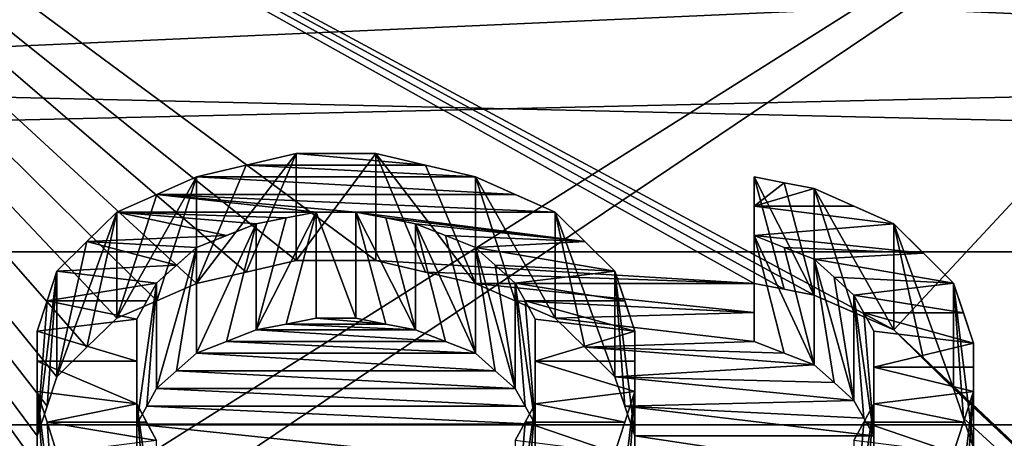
# Model space of a CAD drawing. Header units: millimetres. Extents: x -20 to 172, y -100 to 100.
# Tile 310 of 346: x 117.41 to 122.66, y 40.47 to 42.71. Entities that reach past the tile are written whole.
import ezdxf

# ---------------------------------------------------------------- set-up
doc = ezdxf.new("R2010")
doc.units = ezdxf.units.MM
doc.header["$LTSCALE"] = 37.722908
for name, color, linetype in [('1803', 7, 'CONTINUOUS'), ('1820', 7, 'CONTINUOUS'), ('1900', 7, 'CONTINUOUS'), ('2034', 7, 'CONTINUOUS'), ('2035', 7, 'CONTINUOUS'), ('2036', 7, 'CONTINUOUS'), ('2037', 7, 'CONTINUOUS'), ('2038', 7, 'CONTINUOUS'), ('2039', 7, 'CONTINUOUS'), ('2040', 7, 'CONTINUOUS'), ('2342', 7, 'CONTINUOUS'), ('2343', 7, 'CONTINUOUS'), ('2344', 7, 'CONTINUOUS'), ('2345', 7, 'CONTINUOUS'), ('2346', 7, 'CONTINUOUS'), ('2347', 7, 'CONTINUOUS'), ('2348', 7, 'CONTINUOUS'), ('2349', 7, 'CONTINUOUS'), ('2350', 7, 'CONTINUOUS'), ('2351', 7, 'CONTINUOUS'), ('2352', 7, 'CONTINUOUS'), ('2353', 7, 'CONTINUOUS'), ('2354', 7, 'CONTINUOUS'), ('2357', 7, 'CONTINUOUS'), ('2362', 7, 'CONTINUOUS'), ('2363', 7, 'CONTINUOUS'), ('2364', 7, 'CONTINUOUS'), ('2365', 7, 'CONTINUOUS'), ('2366', 7, 'CONTINUOUS'), ('2367', 7, 'CONTINUOUS'), ('2379', 7, 'CONTINUOUS'), ('2380', 7, 'CONTINUOUS'), ('2381', 7, 'CONTINUOUS'), ('2382', 7, 'CONTINUOUS'), ('2383', 7, 'CONTINUOUS'), ('2384', 7, 'CONTINUOUS'), ('2385', 7, 'CONTINUOUS'), ('2386', 7, 'CONTINUOUS'), ('2387', 7, 'CONTINUOUS'), ('2388', 7, 'CONTINUOUS'), ('2389', 7, 'CONTINUOUS'), ('2390', 7, 'CONTINUOUS'), ('2406', 7, 'CONTINUOUS'), ('2407', 7, 'CONTINUOUS'), ('3021', 7, 'CONTINUOUS'), ('3038', 7, 'CONTINUOUS'), ('3119', 7, 'CONTINUOUS'), ('3624', 7, 'CONTINUOUS'), ('3625', 7, 'CONTINUOUS'), ('3628', 7, 'CONTINUOUS'), ('3629', 7, 'CONTINUOUS')]:
    doc.layers.add(name, color=color, linetype=linetype)

msp = doc.modelspace()

# ---------------------------------------------------------------- linework, layer by layer
at = {"layer": '1803', "color": 250, "linetype": 'Continuous', "true_color": 0x323232}
for points in [[(153.1595, 34.3891, -24.5448), (153.1595, 41.469, -8.0861), (86.8405, 34.3891, -24.5448), (153.1595, 34.3891, -24.5448)], [(86.8405, 34.3891, -24.5448), (153.1595, 41.469, -8.0861), (86.8405, 41.469, -8.0861), (86.8405, 34.3891, -24.5448)]]:
    msp.add_3dface(points, dxfattribs=at)
at = {"layer": '1820', "color": 250, "linetype": 'Continuous', "true_color": 0x323232}
for points in [[(113.7701, 45.5167, -16.0092), (126.2299, 45.5167, -16.0092), (122.0745, 41.0518, -25.3538), (113.7701, 45.5167, -16.0092)], [(113.7701, 37.1295, -30.8134), (113.7701, 45.5167, -16.0092), (117.5, 37.3287, -30.5718), (113.7701, 37.1295, -30.8134)], [(121.6489, 41.2375, -25.0505), (113.7701, 45.5167, -16.0092), (122.0745, 41.0518, -25.3538), (121.6489, 41.2375, -25.0505)], [(121.6489, 41.2375, -25.0505), (121.4893, 41.2684, -24.9997), (113.7701, 45.5167, -16.0092), (121.6489, 41.2375, -25.0505)], [(117.6064, 39.8416, -27.216), (113.7701, 45.5167, -16.0092), (117.5531, 40.0043, -26.9762), (117.6064, 39.8416, -27.216)], [(113.7701, 45.5167, -16.0092), (117.6064, 39.8416, -27.216), (118.2447, 38.3027, -29.3422), (113.7701, 45.5167, -16.0092)], [(117.5531, 40.0043, -26.9762), (113.7701, 45.5167, -16.0092), (117.5, 40.1656, -26.7355), (117.5531, 40.0043, -26.9762)], [(117.5, 40.1656, -26.7355), (113.7701, 45.5167, -16.0092), (117.5, 40.3264, -26.4924), (117.5, 40.1656, -26.7355)], [(117.5, 40.3264, -26.4924), (113.7701, 45.5167, -16.0092), (117.5, 40.4857, -26.2483), (117.5, 40.3264, -26.4924)], [(117.5, 40.4857, -26.2483), (113.7701, 45.5167, -16.0092), (117.5533, 40.6445, -26.0017), (117.5, 40.4857, -26.2483)], [(117.5533, 40.6445, -26.0017), (113.7701, 45.5167, -16.0092), (117.6064, 40.8018, -25.7541), (117.5533, 40.6445, -26.0017)], [(117.6064, 40.8018, -25.7541), (113.7701, 45.5167, -16.0092), (117.7663, 40.9587, -25.5039), (117.6064, 40.8018, -25.7541)], [(117.7663, 40.9587, -25.5039), (113.7701, 45.5167, -16.0092), (117.9255, 41.1139, -25.253), (117.7663, 40.9587, -25.5039)], [(117.9255, 41.1139, -25.253), (113.7701, 45.5167, -16.0092), (118.1386, 41.2068, -25.101), (117.9255, 41.1139, -25.253)], [(118.1386, 41.2068, -25.101), (113.7701, 45.5167, -16.0092), (118.3511, 41.2991, -24.9488), (118.1386, 41.2068, -25.101)], [(118.3511, 41.2991, -24.9488), (113.7701, 45.5167, -16.0092), (118.6173, 41.3606, -24.8468), (118.3511, 41.2991, -24.9488)], [(118.6173, 41.3606, -24.8468), (113.7701, 45.5167, -16.0092), (118.883, 41.4218, -24.7446), (118.6173, 41.3606, -24.8468)], [(118.883, 41.4218, -24.7446), (113.7701, 45.5167, -16.0092), (119.3085, 41.4218, -24.7446), (118.883, 41.4218, -24.7446)], [(119.3085, 41.4218, -24.7446), (113.7701, 45.5167, -16.0092), (121.3298, 41.2991, -24.9488), (119.3085, 41.4218, -24.7446)], [(117.5, 37.3287, -30.5718), (113.7701, 45.5167, -16.0092), (117.5533, 37.54, -30.3119), (117.5, 37.3287, -30.5718)], [(117.5533, 37.54, -30.3119), (113.7701, 45.5167, -16.0092), (117.6064, 37.7495, -30.0506), (117.5533, 37.54, -30.3119)], [(117.6064, 37.7495, -30.0506), (113.7701, 45.5167, -16.0092), (117.7662, 37.9236, -29.8306), (117.6064, 37.7495, -30.0506)], [(117.7662, 37.9236, -29.8306), (113.7701, 45.5167, -16.0092), (117.9255, 38.0963, -29.6097), (117.7662, 37.9236, -29.8306)], [(117.9255, 38.0963, -29.6097), (113.7701, 45.5167, -16.0092), (118.0853, 38.1998, -29.4761), (117.9255, 38.0963, -29.6097)], [(118.0853, 38.1998, -29.4761), (113.7701, 45.5167, -16.0092), (118.2447, 38.3027, -29.3422), (118.0853, 38.1998, -29.4761)], [(121.3298, 41.2991, -24.9488), (113.7701, 45.5167, -16.0092), (121.4893, 41.2684, -24.9997), (121.3298, 41.2991, -24.9488)], [(126.2299, 45.5167, -16.0092), (126.2299, 37.1295, -30.8134), (122.0745, 41.0518, -25.3538), (126.2299, 45.5167, -16.0092)], [(119.5742, 41.3606, -24.8468), (119.3085, 41.4218, -24.7446), (121.3298, 41.2991, -24.9488), (119.5742, 41.3606, -24.8468)], [(119.8404, 41.2991, -24.9488), (119.5742, 41.3606, -24.8468), (121.3298, 41.2991, -24.9488), (119.8404, 41.2991, -24.9488)], [(120.0529, 41.2068, -25.101), (119.8404, 41.2991, -24.9488), (121.3298, 41.1451, -25.202), (120.0529, 41.2068, -25.101)], [(121.3298, 41.1451, -25.202), (119.8404, 41.2991, -24.9488), (121.3298, 41.2991, -24.9488), (121.3298, 41.1451, -25.202)], [(121.8614, 41.145, -25.2023), (121.6489, 41.2375, -25.0505), (122.0745, 41.0518, -25.3538), (121.8614, 41.145, -25.2023)], [(120.266, 41.1139, -25.253), (120.0529, 41.2068, -25.101), (121.3298, 41.1451, -25.202), (120.266, 41.1139, -25.253)], [(118.9894, 41.1139, -25.253), (119.3616, 41.0829, -25.3034), (118.8299, 41.0829, -25.3034), (118.9894, 41.1139, -25.253)], [(119.2021, 41.1139, -25.253), (119.3616, 41.0829, -25.3034), (118.9894, 41.1139, -25.253), (119.2021, 41.1139, -25.253)], [(121.3298, 40.9895, -25.4543), (120.266, 41.1139, -25.253), (121.3298, 41.1451, -25.202), (121.3298, 40.9895, -25.4543)], [(120.4252, 40.9587, -25.5039), (120.266, 41.1139, -25.253), (121.3298, 40.9895, -25.4543), (120.4252, 40.9587, -25.5039)], [(118.8299, 41.0829, -25.3034), (119.5213, 41.0518, -25.3538), (118.6702, 41.0518, -25.3538), (118.8299, 41.0829, -25.3034)], [(119.3616, 41.0829, -25.3034), (119.5213, 41.0518, -25.3538), (118.8299, 41.0829, -25.3034), (119.3616, 41.0829, -25.3034)], [(118.6702, 41.0518, -25.3538), (119.6807, 40.9896, -25.4542), (118.5108, 40.9896, -25.4542), (118.6702, 41.0518, -25.3538)], [(119.5213, 41.0518, -25.3538), (119.6807, 40.9896, -25.4542), (118.6702, 41.0518, -25.3538), (119.5213, 41.0518, -25.3538)], [(122.0745, 41.0518, -25.3538), (126.2299, 37.1295, -30.8134), (122.2337, 40.8962, -25.604), (122.0745, 41.0518, -25.3538)], [(118.5108, 40.9896, -25.4542), (119.8404, 40.9271, -25.5545), (118.3511, 40.9271, -25.5545), (118.5108, 40.9896, -25.4542)], [(119.6807, 40.9896, -25.4542), (119.8404, 40.9271, -25.5545), (118.5108, 40.9896, -25.4542), (119.6807, 40.9896, -25.4542)], [(121.4892, 40.9272, -25.5544), (120.4252, 40.9587, -25.5039), (121.3298, 40.9895, -25.4543), (121.4892, 40.9272, -25.5544)], [(120.5851, 40.8018, -25.7541), (120.4252, 40.9587, -25.5039), (121.6489, 40.8645, -25.6545), (120.5851, 40.8018, -25.7541)], [(121.6489, 40.8645, -25.6545), (120.4252, 40.9587, -25.5039), (121.4892, 40.9272, -25.5544), (121.6489, 40.8645, -25.6545)], [(118.3511, 40.9271, -25.5545), (119.9467, 40.8333, -25.7041), (118.2448, 40.8333, -25.7041), (118.3511, 40.9271, -25.5545)], [(119.8404, 40.9271, -25.5545), (119.9467, 40.8333, -25.7041), (118.3511, 40.9271, -25.5545), (119.8404, 40.9271, -25.5545)], [(121.7552, 40.7705, -25.8037), (120.5851, 40.8018, -25.7541), (121.6489, 40.8645, -25.6545), (121.7552, 40.7705, -25.8037)], [(122.2337, 40.8962, -25.604), (126.2299, 37.1295, -30.8134), (122.3936, 40.7389, -25.8535), (122.2337, 40.8962, -25.604)], [(118.2448, 40.8333, -25.7041), (120.0532, 40.7389, -25.8535), (118.1383, 40.7389, -25.8535), (118.2448, 40.8333, -25.7041)], [(119.9467, 40.8333, -25.7041), (120.0532, 40.7389, -25.8535), (118.2448, 40.8333, -25.7041), (119.9467, 40.8333, -25.7041)], [(120.6382, 40.6445, -26.0017), (120.5851, 40.8018, -25.7541), (121.8617, 40.6758, -25.9526), (120.6382, 40.6445, -26.0017)], [(121.8617, 40.6758, -25.9526), (120.5851, 40.8018, -25.7541), (121.7552, 40.7705, -25.8037), (121.8617, 40.6758, -25.9526)], [(118.1383, 40.7389, -25.8535), (120.1063, 40.6443, -26.0019), (118.0852, 40.6443, -26.0019), (118.1383, 40.7389, -25.8535)], [(120.0532, 40.7389, -25.8535), (120.1063, 40.6443, -26.0019), (118.1383, 40.7389, -25.8535), (120.0532, 40.7389, -25.8535)], [(122.3936, 40.7389, -25.8535), (126.2299, 37.1295, -30.8134), (122.4467, 40.5812, -26.1004), (122.3936, 40.7389, -25.8535)], [(118.0852, 40.6443, -26.0019), (120.1596, 40.5492, -26.15), (118.0319, 40.5492, -26.15), (118.0852, 40.6443, -26.0019)], [(120.1063, 40.6443, -26.0019), (120.1596, 40.5492, -26.15), (118.0852, 40.6443, -26.0019), (120.1063, 40.6443, -26.0019)], [(121.9148, 40.581, -26.1006), (120.6382, 40.6445, -26.0017), (121.8617, 40.6758, -25.9526), (121.9148, 40.581, -26.1006)], [(120.6915, 40.4857, -26.2483), (120.6382, 40.6445, -26.0017), (121.9681, 40.4857, -26.2483), (120.6915, 40.4857, -26.2483)], [(121.9681, 40.4857, -26.2483), (120.6382, 40.6445, -26.0017), (121.9148, 40.581, -26.1006), (121.9681, 40.4857, -26.2483)], [(120.1596, 40.5492, -26.15), (120.1596, 40.3266, -26.492), (118.0319, 40.5492, -26.15), (120.1596, 40.5492, -26.15)], [(118.0319, 40.5492, -26.15), (120.1596, 40.3266, -26.492), (118.0319, 40.3266, -26.492), (118.0319, 40.5492, -26.15)], [(122.4467, 40.5812, -26.1004), (126.2299, 37.1295, -30.8134), (122.5, 40.422, -26.3463), (122.4467, 40.5812, -26.1004)], [(120.6915, 40.3264, -26.4924), (120.6915, 40.4857, -26.2483), (121.9681, 40.2945, -26.5409), (120.6915, 40.3264, -26.4924)], [(121.9681, 40.2945, -26.5409), (120.6915, 40.4857, -26.2483), (121.9681, 40.4857, -26.2483), (121.9681, 40.2945, -26.5409)]]:
    msp.add_3dface(points, dxfattribs=at)
at = {"layer": '1900', "color": 250, "linetype": 'Continuous', "true_color": 0x323232}
for points in [[(86.8405, 41.469, -8.0861), (153.593, 43.0066, -4.3891), (86.4764, 42.8188, -4.6767), (86.8405, 41.469, -8.0861)], [(86.8405, 41.469, -8.0861), (153.1595, 41.469, -8.0861), (153.593, 43.0066, -4.3891), (86.8405, 41.469, -8.0861)]]:
    msp.add_3dface(points, dxfattribs=at)
at = {"layer": '2034', "color": 250, "linetype": 'Continuous', "true_color": 0x323232}
for points in [[(118.883, 41.9925, -25.7331), (119.5742, 41.9305, -25.834), (118.6173, 41.9305, -25.834), (118.883, 41.9925, -25.7331)], [(119.3085, 41.9925, -25.7331), (119.5742, 41.9305, -25.834), (118.883, 41.9925, -25.7331), (119.3085, 41.9925, -25.7331)], [(118.6173, 41.9305, -25.834), (119.8404, 41.8683, -25.9347), (118.3511, 41.8683, -25.9347), (118.6173, 41.9305, -25.834)], [(119.5742, 41.9305, -25.834), (119.8404, 41.8683, -25.9347), (118.6173, 41.9305, -25.834), (119.5742, 41.9305, -25.834)], [(118.3511, 41.8683, -25.9347), (120.0529, 41.7749, -26.0849), (118.1386, 41.7749, -26.0849), (118.3511, 41.8683, -25.9347)], [(119.8404, 41.8683, -25.9347), (120.0529, 41.7749, -26.0849), (118.3511, 41.8683, -25.9347), (119.8404, 41.8683, -25.9347)], [(121.3298, 41.7124, -26.1847), (121.3298, 41.8683, -25.9347), (121.4893, 41.8372, -25.9849), (121.3298, 41.7124, -26.1847)], [(121.6489, 41.806, -26.0351), (121.3298, 41.7124, -26.1847), (121.4893, 41.8372, -25.9849), (121.6489, 41.806, -26.0351)], [(121.8614, 41.7123, -26.1849), (121.3298, 41.7124, -26.1847), (121.6489, 41.806, -26.0351), (121.8614, 41.7123, -26.1849)], [(117.9255, 41.6808, -26.2349), (118.1386, 41.7749, -26.0849), (118.9894, 41.6808, -26.2349), (117.9255, 41.6808, -26.2349)], [(120.0529, 41.7749, -26.0849), (120.266, 41.6808, -26.2349), (118.1386, 41.7749, -26.0849), (120.0529, 41.7749, -26.0849)], [(118.1386, 41.7749, -26.0849), (120.266, 41.6808, -26.2349), (119.2021, 41.6808, -26.2349), (118.1386, 41.7749, -26.0849)], [(118.9894, 41.6808, -26.2349), (118.1386, 41.7749, -26.0849), (119.2021, 41.6808, -26.2349), (118.9894, 41.6808, -26.2349)], [(121.3298, 41.555, -26.4337), (121.3298, 41.7124, -26.1847), (122.0745, 41.618, -26.3345), (121.3298, 41.555, -26.4337)], [(122.0745, 41.618, -26.3345), (121.3298, 41.7124, -26.1847), (121.8614, 41.7123, -26.1849), (122.0745, 41.618, -26.3345)], [(117.7663, 41.5238, -26.4828), (117.9255, 41.6808, -26.2349), (118.5108, 41.5551, -26.4337), (117.7663, 41.5238, -26.4828)], [(118.5108, 41.5551, -26.4337), (117.9255, 41.6808, -26.2349), (118.6702, 41.618, -26.3345), (118.5108, 41.5551, -26.4337)], [(118.6702, 41.618, -26.3345), (117.9255, 41.6808, -26.2349), (118.8299, 41.6494, -26.2847), (118.6702, 41.618, -26.3345)], [(118.8299, 41.6494, -26.2847), (117.9255, 41.6808, -26.2349), (118.9894, 41.6808, -26.2349), (118.8299, 41.6494, -26.2847)], [(120.266, 41.6808, -26.2349), (120.4252, 41.5238, -26.4828), (119.2021, 41.6808, -26.2349), (120.266, 41.6808, -26.2349)], [(119.2021, 41.6808, -26.2349), (120.4252, 41.5238, -26.4828), (119.3616, 41.6494, -26.2847), (119.2021, 41.6808, -26.2349)], [(119.3616, 41.6494, -26.2847), (120.4252, 41.5238, -26.4828), (119.5213, 41.618, -26.3345), (119.3616, 41.6494, -26.2847)], [(119.5213, 41.618, -26.3345), (120.4252, 41.5238, -26.4828), (119.6807, 41.5551, -26.4337), (119.5213, 41.618, -26.3345)], [(122.2337, 41.4606, -26.5816), (121.3298, 41.555, -26.4337), (122.0745, 41.618, -26.3345), (122.2337, 41.4606, -26.5816)], [(118.3511, 41.4919, -26.5327), (117.7663, 41.5238, -26.4828), (118.5108, 41.5551, -26.4337), (118.3511, 41.4919, -26.5327)], [(119.6807, 41.5551, -26.4337), (120.4252, 41.5238, -26.4828), (119.8404, 41.4919, -26.5327), (119.6807, 41.5551, -26.4337)], [(121.4892, 41.4919, -26.5326), (121.3298, 41.555, -26.4337), (122.2337, 41.4606, -26.5816), (121.4892, 41.4919, -26.5326)], [(117.6064, 41.3652, -26.7299), (117.7663, 41.5238, -26.4828), (118.2448, 41.397, -26.6805), (117.6064, 41.3652, -26.7299)], [(118.2448, 41.397, -26.6805), (117.7663, 41.5238, -26.4828), (118.3511, 41.4919, -26.5327), (118.2448, 41.397, -26.6805)], [(120.4252, 41.5238, -26.4828), (120.5851, 41.3652, -26.7299), (119.8404, 41.4919, -26.5327), (120.4252, 41.5238, -26.4828)], [(119.8404, 41.4919, -26.5327), (120.5851, 41.3652, -26.7299), (119.9467, 41.397, -26.6805), (119.8404, 41.4919, -26.5327)], [(121.6489, 41.4286, -26.6314), (121.4892, 41.4919, -26.5326), (122.2337, 41.4606, -26.5816), (121.6489, 41.4286, -26.6314)], [(122.3936, 41.3016, -26.8281), (121.6489, 41.4286, -26.6314), (122.2337, 41.4606, -26.5816), (122.3936, 41.3016, -26.8281)], [(121.7552, 41.3335, -26.7788), (121.6489, 41.4286, -26.6314), (122.3936, 41.3016, -26.8281), (121.7552, 41.3335, -26.7788)], [(118.1383, 41.3016, -26.8281), (117.6064, 41.3652, -26.7299), (118.2448, 41.397, -26.6805), (118.1383, 41.3016, -26.8281)], [(119.9467, 41.397, -26.6805), (120.5851, 41.3652, -26.7299), (120.0532, 41.3016, -26.8281), (119.9467, 41.397, -26.6805)], [(117.5533, 41.2061, -26.9744), (117.6064, 41.3652, -26.7299), (118.1383, 41.3016, -26.8281), (117.5533, 41.2061, -26.9744)], [(120.5851, 41.3652, -26.7299), (120.6382, 41.2061, -26.9744), (120.0532, 41.3016, -26.8281), (120.5851, 41.3652, -26.7299)], [(121.8617, 41.2378, -26.926), (121.7552, 41.3335, -26.7788), (122.3936, 41.3016, -26.8281), (121.8617, 41.2378, -26.926)], [(118.0852, 41.206, -26.9747), (117.5533, 41.2061, -26.9744), (118.1383, 41.3016, -26.8281), (118.0852, 41.206, -26.9747)], [(120.0532, 41.3016, -26.8281), (120.6382, 41.2061, -26.9744), (120.1063, 41.206, -26.9747), (120.0532, 41.3016, -26.8281)], [(122.4467, 41.1421, -27.0719), (121.8617, 41.2378, -26.926), (122.3936, 41.3016, -26.8281), (122.4467, 41.1421, -27.0719)], [(121.9148, 41.142, -27.0722), (121.8617, 41.2378, -26.926), (122.4467, 41.1421, -27.0719), (121.9148, 41.142, -27.0722)], [(117.5, 41.0456, -27.218), (117.5533, 41.2061, -26.9744), (118.0319, 41.1098, -27.1209), (117.5, 41.0456, -27.218)], [(118.0319, 41.1098, -27.1209), (117.5533, 41.2061, -26.9744), (118.0852, 41.206, -26.9747), (118.0319, 41.1098, -27.1209)], [(120.6382, 41.2061, -26.9744), (120.6915, 41.0456, -27.218), (120.1063, 41.206, -26.9747), (120.6382, 41.2061, -26.9744)], [(120.1063, 41.206, -26.9747), (120.6915, 41.0456, -27.218), (120.1596, 41.1098, -27.1209), (120.1063, 41.206, -26.9747)], [(122.5, 40.9812, -27.3149), (121.9148, 41.142, -27.0722), (122.4467, 41.1421, -27.0719), (122.5, 40.9812, -27.3149)], [(121.9681, 41.0456, -27.218), (121.9148, 41.142, -27.0722), (122.5, 40.9812, -27.3149), (121.9681, 41.0456, -27.218)], [(118.0319, 40.8848, -27.4589), (117.5, 41.0456, -27.218), (118.0319, 41.1098, -27.1209), (118.0319, 40.8848, -27.4589)], [(120.1596, 41.1098, -27.1209), (120.6915, 41.0456, -27.218), (120.1596, 40.8848, -27.4589), (120.1596, 41.1098, -27.1209)], [(117.5, 40.8846, -27.4593), (117.5, 41.0456, -27.218), (118.0319, 40.8848, -27.4589), (117.5, 40.8846, -27.4593)], [(120.6915, 41.0456, -27.218), (120.6915, 40.8846, -27.4593), (120.1596, 40.8848, -27.4589), (120.6915, 41.0456, -27.218)], [(121.9681, 40.8523, -27.5073), (121.9681, 41.0456, -27.218), (122.5, 40.9812, -27.3149), (121.9681, 40.8523, -27.5073)], [(122.5, 40.8522, -27.5075), (121.9681, 40.8523, -27.5073), (122.5, 40.9812, -27.3149), (122.5, 40.8522, -27.5075)], [(118.0319, 40.6571, -27.7951), (117.5, 40.8846, -27.4593), (118.0319, 40.8848, -27.4589), (118.0319, 40.6571, -27.7951)], [(117.5, 40.7222, -27.6996), (117.5, 40.8846, -27.4593), (118.0319, 40.6571, -27.7951), (117.5, 40.7222, -27.6996)], [(120.6915, 40.8846, -27.4593), (120.6915, 40.7222, -27.6996), (120.1596, 40.8848, -27.4589), (120.6915, 40.8846, -27.4593)], [(120.1596, 40.8848, -27.4589), (120.6915, 40.7222, -27.6996), (120.1596, 40.6571, -27.7951), (120.1596, 40.8848, -27.4589)], [(121.9681, 40.6571, -27.7951), (121.9681, 40.8523, -27.5073), (122.5, 40.7222, -27.6996), (121.9681, 40.6571, -27.7951)], [(122.5, 40.7222, -27.6996), (121.9681, 40.8523, -27.5073), (122.5, 40.8522, -27.5075), (122.5, 40.7222, -27.6996)], [(117.5531, 40.5593, -27.9375), (117.5, 40.7222, -27.6996), (118.0319, 40.6571, -27.7951), (117.5531, 40.5593, -27.9375)], [(120.6915, 40.7222, -27.6996), (120.6384, 40.5593, -27.9375), (120.1596, 40.6571, -27.7951), (120.6915, 40.7222, -27.6996)], [(122.4469, 40.5593, -27.9375), (121.9681, 40.6571, -27.7951), (122.5, 40.7222, -27.6996), (122.4469, 40.5593, -27.9375)], [(118.0851, 40.5592, -27.9377), (117.5531, 40.5593, -27.9375), (118.0319, 40.6571, -27.7951), (118.0851, 40.5592, -27.9377)], [(120.1596, 40.6571, -27.7951), (120.6384, 40.5593, -27.9375), (120.1064, 40.5592, -27.9377), (120.1596, 40.6571, -27.7951)], [(121.9149, 40.5592, -27.9377), (121.9681, 40.6571, -27.7951), (122.4469, 40.5593, -27.9375), (121.9149, 40.5592, -27.9377)], [(117.6064, 40.395, -28.1746), (117.5531, 40.5593, -27.9375), (118.1383, 40.4607, -28.0801), (117.6064, 40.395, -28.1746)], [(118.1383, 40.4607, -28.0801), (117.5531, 40.5593, -27.9375), (118.0851, 40.5592, -27.9377), (118.1383, 40.4607, -28.0801)], [(120.1064, 40.5592, -27.9377), (120.5851, 40.395, -28.1746), (120.0532, 40.4607, -28.0801), (120.1064, 40.5592, -27.9377)], [(120.6384, 40.5593, -27.9375), (120.5851, 40.395, -28.1746), (120.1064, 40.5592, -27.9377), (120.6384, 40.5593, -27.9375)], [(121.8617, 40.4607, -28.0801), (121.9149, 40.5592, -27.9377), (122.3936, 40.395, -28.1746), (121.8617, 40.4607, -28.0801)], [(122.3936, 40.395, -28.1746), (121.9149, 40.5592, -27.9377), (122.4469, 40.5593, -27.9375), (122.3936, 40.395, -28.1746)]]:
    msp.add_3dface(points, dxfattribs=at)
at = {"layer": '2035', "color": 250, "linetype": 'Continuous', "true_color": 0x323232}
for points in [[(121.4893, 41.2684, -24.9997), (121.6489, 41.2375, -25.0505), (121.3298, 41.8683, -25.9347), (121.4893, 41.2684, -24.9997)], [(121.3298, 41.2991, -24.9488), (121.4893, 41.2684, -24.9997), (121.3298, 41.8683, -25.9347), (121.3298, 41.2991, -24.9488)], [(121.3298, 41.8683, -25.9347), (121.6489, 41.2375, -25.0505), (121.4893, 41.8372, -25.9849), (121.3298, 41.8683, -25.9347)], [(121.6489, 41.806, -26.0351), (121.4893, 41.8372, -25.9849), (121.6489, 41.2375, -25.0505), (121.6489, 41.806, -26.0351)]]:
    msp.add_3dface(points, dxfattribs=at)
at = {"layer": '2036', "color": 250, "linetype": 'Continuous', "true_color": 0x323232}
for points in [[(121.6489, 41.2375, -25.0505), (121.8614, 41.145, -25.2023), (121.6489, 41.806, -26.0351), (121.6489, 41.2375, -25.0505)], [(121.8614, 41.145, -25.2023), (122.0745, 41.0518, -25.3538), (121.6489, 41.806, -26.0351), (121.8614, 41.145, -25.2023)], [(122.0745, 41.0518, -25.3538), (122.0745, 41.618, -26.3345), (121.6489, 41.806, -26.0351), (122.0745, 41.0518, -25.3538)], [(122.0745, 41.618, -26.3345), (121.8614, 41.7123, -26.1849), (121.6489, 41.806, -26.0351), (122.0745, 41.618, -26.3345)]]:
    msp.add_3dface(points, dxfattribs=at)
at = {"layer": '2037', "color": 250, "linetype": 'Continuous', "true_color": 0x323232}
for points in [[(122.0745, 41.0518, -25.3538), (122.2337, 40.8962, -25.604), (122.0745, 41.618, -26.3345), (122.0745, 41.0518, -25.3538)], [(122.2337, 40.8962, -25.604), (122.3936, 40.7389, -25.8535), (122.0745, 41.618, -26.3345), (122.2337, 40.8962, -25.604)], [(122.3936, 40.7389, -25.8535), (122.3936, 41.3016, -26.8281), (122.0745, 41.618, -26.3345), (122.3936, 40.7389, -25.8535)], [(122.3936, 41.3016, -26.8281), (122.2337, 41.4606, -26.5816), (122.0745, 41.618, -26.3345), (122.3936, 41.3016, -26.8281)]]:
    msp.add_3dface(points, dxfattribs=at)
at = {"layer": '2038', "color": 250, "linetype": 'Continuous', "true_color": 0x323232}
for points in [[(122.3936, 40.7389, -25.8535), (122.4467, 40.5812, -26.1004), (122.3936, 41.3016, -26.8281), (122.3936, 40.7389, -25.8535)], [(122.4467, 40.5812, -26.1004), (122.5, 40.422, -26.3463), (122.3936, 41.3016, -26.8281), (122.4467, 40.5812, -26.1004)], [(122.5, 40.422, -26.3463), (122.5, 40.9812, -27.3149), (122.3936, 41.3016, -26.8281), (122.5, 40.422, -26.3463)], [(122.5, 40.9812, -27.3149), (122.4467, 41.1421, -27.0719), (122.3936, 41.3016, -26.8281), (122.5, 40.9812, -27.3149)]]:
    msp.add_3dface(points, dxfattribs=at)
at = {"layer": '2039', "color": 250, "linetype": 'Continuous', "true_color": 0x323232}
for points in [[(122.5, 40.422, -26.3463), (122.5, 40.2943, -26.5412), (122.5, 40.9812, -27.3149), (122.5, 40.422, -26.3463)], [(122.5, 40.2943, -26.5412), (122.5, 40.1656, -26.7355), (122.5, 40.9812, -27.3149), (122.5, 40.2943, -26.5412)], [(122.5, 40.1656, -26.7355), (122.5, 40.7222, -27.6996), (122.5, 40.9812, -27.3149), (122.5, 40.1656, -26.7355)], [(122.5, 40.7222, -27.6996), (122.5, 40.8522, -27.5075), (122.5, 40.9812, -27.3149), (122.5, 40.7222, -27.6996)]]:
    msp.add_3dface(points, dxfattribs=at)
at = {"layer": '2040', "color": 250, "linetype": 'Continuous', "true_color": 0x323232}
for points in [[(122.4469, 40.0043, -26.9762), (122.3936, 39.8416, -27.216), (122.5, 40.7222, -27.6996), (122.4469, 40.0043, -26.9762)], [(122.3936, 39.8416, -27.216), (122.3936, 40.395, -28.1746), (122.5, 40.7222, -27.6996), (122.3936, 39.8416, -27.216)], [(122.3936, 40.395, -28.1746), (122.4469, 40.5593, -27.9375), (122.5, 40.7222, -27.6996), (122.3936, 40.395, -28.1746)], [(122.5, 40.1656, -26.7355), (122.4469, 40.0043, -26.9762), (122.5, 40.7222, -27.6996), (122.5, 40.1656, -26.7355)]]:
    msp.add_3dface(points, dxfattribs=at)
at = {"layer": '2342', "color": 250, "linetype": 'Continuous', "true_color": 0x323232}
for points in [[(120.6384, 40.0043, -26.9762), (120.5851, 39.8416, -27.216), (120.6915, 40.7222, -27.6996), (120.6384, 40.0043, -26.9762)], [(120.5851, 39.8416, -27.216), (120.5851, 40.395, -28.1746), (120.6915, 40.7222, -27.6996), (120.5851, 39.8416, -27.216)], [(120.5851, 40.395, -28.1746), (120.6384, 40.5593, -27.9375), (120.6915, 40.7222, -27.6996), (120.5851, 40.395, -28.1746)], [(120.6915, 40.1656, -26.7355), (120.6384, 40.0043, -26.9762), (120.6915, 40.7222, -27.6996), (120.6915, 40.1656, -26.7355)]]:
    msp.add_3dface(points, dxfattribs=at)
at = {"layer": '2343', "color": 250, "linetype": 'Continuous', "true_color": 0x323232}
for points in [[(120.6915, 40.4857, -26.2483), (120.6915, 40.3264, -26.4924), (120.6915, 41.0456, -27.218), (120.6915, 40.4857, -26.2483)], [(120.6915, 40.3264, -26.4924), (120.6915, 40.1656, -26.7355), (120.6915, 41.0456, -27.218), (120.6915, 40.3264, -26.4924)], [(120.6915, 40.1656, -26.7355), (120.6915, 40.7222, -27.6996), (120.6915, 41.0456, -27.218), (120.6915, 40.1656, -26.7355)], [(120.6915, 40.7222, -27.6996), (120.6915, 40.8846, -27.4593), (120.6915, 41.0456, -27.218), (120.6915, 40.7222, -27.6996)]]:
    msp.add_3dface(points, dxfattribs=at)
at = {"layer": '2344', "color": 250, "linetype": 'Continuous', "true_color": 0x323232}
for points in [[(120.5851, 40.8018, -25.7541), (120.6382, 40.6445, -26.0017), (120.5851, 41.3652, -26.7299), (120.5851, 40.8018, -25.7541)], [(120.6382, 40.6445, -26.0017), (120.6915, 40.4857, -26.2483), (120.5851, 41.3652, -26.7299), (120.6382, 40.6445, -26.0017)], [(120.6915, 40.4857, -26.2483), (120.6915, 41.0456, -27.218), (120.5851, 41.3652, -26.7299), (120.6915, 40.4857, -26.2483)], [(120.6915, 41.0456, -27.218), (120.6382, 41.2061, -26.9744), (120.5851, 41.3652, -26.7299), (120.6915, 41.0456, -27.218)]]:
    msp.add_3dface(points, dxfattribs=at)
at = {"layer": '2345', "color": 250, "linetype": 'Continuous', "true_color": 0x323232}
for points in [[(120.266, 41.1139, -25.253), (120.4252, 40.9587, -25.5039), (120.266, 41.6808, -26.2349), (120.266, 41.1139, -25.253)], [(120.4252, 40.9587, -25.5039), (120.5851, 40.8018, -25.7541), (120.266, 41.6808, -26.2349), (120.4252, 40.9587, -25.5039)], [(120.5851, 40.8018, -25.7541), (120.5851, 41.3652, -26.7299), (120.266, 41.6808, -26.2349), (120.5851, 40.8018, -25.7541)], [(120.5851, 41.3652, -26.7299), (120.4252, 41.5238, -26.4828), (120.266, 41.6808, -26.2349), (120.5851, 41.3652, -26.7299)]]:
    msp.add_3dface(points, dxfattribs=at)
at = {"layer": '2346', "color": 250, "linetype": 'Continuous', "true_color": 0x323232}
for points in [[(119.8404, 41.2991, -24.9488), (120.0529, 41.2068, -25.101), (119.8404, 41.8683, -25.9347), (119.8404, 41.2991, -24.9488)], [(120.0529, 41.2068, -25.101), (120.266, 41.1139, -25.253), (119.8404, 41.8683, -25.9347), (120.0529, 41.2068, -25.101)], [(120.266, 41.1139, -25.253), (120.266, 41.6808, -26.2349), (119.8404, 41.8683, -25.9347), (120.266, 41.1139, -25.253)], [(120.266, 41.6808, -26.2349), (120.0529, 41.7749, -26.0849), (119.8404, 41.8683, -25.9347), (120.266, 41.6808, -26.2349)]]:
    msp.add_3dface(points, dxfattribs=at)
at = {"layer": '2347', "color": 250, "linetype": 'Continuous', "true_color": 0x323232}
for points in [[(119.3085, 41.4218, -24.7446), (119.5742, 41.3606, -24.8468), (119.3085, 41.9925, -25.7331), (119.3085, 41.4218, -24.7446)], [(119.5742, 41.3606, -24.8468), (119.8404, 41.2991, -24.9488), (119.3085, 41.9925, -25.7331), (119.5742, 41.3606, -24.8468)], [(119.3085, 41.9925, -25.7331), (119.8404, 41.2991, -24.9488), (119.5742, 41.9305, -25.834), (119.3085, 41.9925, -25.7331)], [(119.8404, 41.8683, -25.9347), (119.5742, 41.9305, -25.834), (119.8404, 41.2991, -24.9488), (119.8404, 41.8683, -25.9347)]]:
    msp.add_3dface(points, dxfattribs=at)
at = {"layer": '2348', "color": 250, "linetype": 'Continuous', "true_color": 0x323232}
for points in [[(118.883, 41.4218, -24.7446), (119.3085, 41.4218, -24.7446), (119.3085, 41.9925, -25.7331), (118.883, 41.4218, -24.7446)], [(118.883, 41.4218, -24.7446), (119.3085, 41.9925, -25.7331), (118.883, 41.9925, -25.7331), (118.883, 41.4218, -24.7446)]]:
    msp.add_3dface(points, dxfattribs=at)
at = {"layer": '2349', "color": 250, "linetype": 'Continuous', "true_color": 0x323232}
for points in [[(118.3511, 41.2991, -24.9488), (118.6173, 41.3606, -24.8468), (118.883, 41.9925, -25.7331), (118.3511, 41.2991, -24.9488)], [(118.3511, 41.2991, -24.9488), (118.883, 41.9925, -25.7331), (118.6173, 41.9305, -25.834), (118.3511, 41.2991, -24.9488)], [(118.6173, 41.3606, -24.8468), (118.883, 41.4218, -24.7446), (118.883, 41.9925, -25.7331), (118.6173, 41.3606, -24.8468)], [(118.3511, 41.2991, -24.9488), (118.6173, 41.9305, -25.834), (118.3511, 41.8683, -25.9347), (118.3511, 41.2991, -24.9488)]]:
    msp.add_3dface(points, dxfattribs=at)
at = {"layer": '2350', "color": 250, "linetype": 'Continuous', "true_color": 0x323232}
for points in [[(117.9255, 41.1139, -25.253), (118.1386, 41.2068, -25.101), (118.3511, 41.8683, -25.9347), (117.9255, 41.1139, -25.253)], [(117.9255, 41.1139, -25.253), (118.3511, 41.8683, -25.9347), (118.1386, 41.7749, -26.0849), (117.9255, 41.1139, -25.253)], [(118.1386, 41.2068, -25.101), (118.3511, 41.2991, -24.9488), (118.3511, 41.8683, -25.9347), (118.1386, 41.2068, -25.101)], [(117.9255, 41.1139, -25.253), (118.1386, 41.7749, -26.0849), (117.9255, 41.6808, -26.2349), (117.9255, 41.1139, -25.253)]]:
    msp.add_3dface(points, dxfattribs=at)
at = {"layer": '2351', "color": 250, "linetype": 'Continuous', "true_color": 0x323232}
for points in [[(117.6064, 40.8018, -25.7541), (117.7663, 40.9587, -25.5039), (117.9255, 41.6808, -26.2349), (117.6064, 40.8018, -25.7541)], [(117.6064, 40.8018, -25.7541), (117.9255, 41.6808, -26.2349), (117.7663, 41.5238, -26.4828), (117.6064, 40.8018, -25.7541)], [(117.7663, 40.9587, -25.5039), (117.9255, 41.1139, -25.253), (117.9255, 41.6808, -26.2349), (117.7663, 40.9587, -25.5039)], [(117.6064, 40.8018, -25.7541), (117.7663, 41.5238, -26.4828), (117.6064, 41.3652, -26.7299), (117.6064, 40.8018, -25.7541)]]:
    msp.add_3dface(points, dxfattribs=at)
at = {"layer": '2352', "color": 250, "linetype": 'Continuous', "true_color": 0x323232}
for points in [[(117.5, 40.4857, -26.2483), (117.5533, 40.6445, -26.0017), (117.6064, 41.3652, -26.7299), (117.5, 40.4857, -26.2483)], [(117.5, 40.4857, -26.2483), (117.6064, 41.3652, -26.7299), (117.5533, 41.2061, -26.9744), (117.5, 40.4857, -26.2483)], [(117.5533, 40.6445, -26.0017), (117.6064, 40.8018, -25.7541), (117.6064, 41.3652, -26.7299), (117.5533, 40.6445, -26.0017)], [(117.5, 40.4857, -26.2483), (117.5533, 41.2061, -26.9744), (117.5, 41.0456, -27.218), (117.5, 40.4857, -26.2483)]]:
    msp.add_3dface(points, dxfattribs=at)
at = {"layer": '2353', "color": 250, "linetype": 'Continuous', "true_color": 0x323232}
for points in [[(117.5, 40.1656, -26.7355), (117.5, 40.3264, -26.4924), (117.5, 41.0456, -27.218), (117.5, 40.1656, -26.7355)], [(117.5, 40.1656, -26.7355), (117.5, 41.0456, -27.218), (117.5, 40.8846, -27.4593), (117.5, 40.1656, -26.7355)], [(117.5, 40.3264, -26.4924), (117.5, 40.4857, -26.2483), (117.5, 41.0456, -27.218), (117.5, 40.3264, -26.4924)], [(117.5, 40.1656, -26.7355), (117.5, 40.8846, -27.4593), (117.5, 40.7222, -27.6996), (117.5, 40.1656, -26.7355)]]:
    msp.add_3dface(points, dxfattribs=at)
at = {"layer": '2354', "color": 250, "linetype": 'Continuous', "true_color": 0x323232}
for points in [[(117.6064, 39.8416, -27.216), (117.5531, 40.0043, -26.9762), (117.5, 40.7222, -27.6996), (117.6064, 39.8416, -27.216)], [(117.6064, 39.8416, -27.216), (117.5, 40.7222, -27.6996), (117.5531, 40.5593, -27.9375), (117.6064, 39.8416, -27.216)], [(117.5531, 40.0043, -26.9762), (117.5, 40.1656, -26.7355), (117.5, 40.7222, -27.6996), (117.5531, 40.0043, -26.9762)], [(117.6064, 39.8416, -27.216), (117.5531, 40.5593, -27.9375), (117.6064, 40.395, -28.1746), (117.6064, 39.8416, -27.216)]]:
    msp.add_3dface(points, dxfattribs=at)
at = {"layer": '2357', "color": 250, "linetype": 'Continuous', "true_color": 0x323232}
for points in [[(118.0319, 40.1011, -26.8321), (118.0851, 40.0042, -26.9765), (118.0319, 40.6571, -27.7951), (118.0319, 40.1011, -26.8321)], [(118.0851, 40.0042, -26.9765), (118.1383, 39.9067, -27.1204), (118.0319, 40.6571, -27.7951), (118.0851, 40.0042, -26.9765)], [(118.1383, 39.9067, -27.1204), (118.1383, 40.4607, -28.0801), (118.0319, 40.6571, -27.7951), (118.1383, 39.9067, -27.1204)], [(118.1383, 40.4607, -28.0801), (118.0851, 40.5592, -27.9377), (118.0319, 40.6571, -27.7951), (118.1383, 40.4607, -28.0801)]]:
    msp.add_3dface(points, dxfattribs=at)
at = {"layer": '2362', "color": 250, "linetype": 'Continuous', "true_color": 0x323232}
for points in [[(121.3298, 40.9895, -25.4543), (121.3298, 41.1451, -25.202), (121.3298, 41.8683, -25.9347), (121.3298, 40.9895, -25.4543)], [(121.3298, 40.9895, -25.4543), (121.3298, 41.8683, -25.9347), (121.3298, 41.7124, -26.1847), (121.3298, 40.9895, -25.4543)], [(121.3298, 41.1451, -25.202), (121.3298, 41.2991, -24.9488), (121.3298, 41.8683, -25.9347), (121.3298, 41.1451, -25.202)], [(121.3298, 40.9895, -25.4543), (121.3298, 41.7124, -26.1847), (121.3298, 41.555, -26.4337), (121.3298, 40.9895, -25.4543)]]:
    msp.add_3dface(points, dxfattribs=at)
at = {"layer": '2363', "color": 250, "linetype": 'Continuous', "true_color": 0x323232}
for points in [[(121.6489, 40.8645, -25.6545), (121.4892, 40.9272, -25.5544), (121.3298, 41.555, -26.4337), (121.6489, 40.8645, -25.6545)], [(121.6489, 40.8645, -25.6545), (121.3298, 41.555, -26.4337), (121.4892, 41.4919, -26.5326), (121.6489, 40.8645, -25.6545)], [(121.4892, 40.9272, -25.5544), (121.3298, 40.9895, -25.4543), (121.3298, 41.555, -26.4337), (121.4892, 40.9272, -25.5544)], [(121.6489, 40.8645, -25.6545), (121.4892, 41.4919, -26.5326), (121.6489, 41.4286, -26.6314), (121.6489, 40.8645, -25.6545)]]:
    msp.add_3dface(points, dxfattribs=at)
at = {"layer": '2364', "color": 250, "linetype": 'Continuous', "true_color": 0x323232}
for points in [[(121.8617, 40.6758, -25.9526), (121.7552, 40.7705, -25.8037), (121.6489, 41.4286, -26.6314), (121.8617, 40.6758, -25.9526)], [(121.8617, 40.6758, -25.9526), (121.6489, 41.4286, -26.6314), (121.7552, 41.3335, -26.7788), (121.8617, 40.6758, -25.9526)], [(121.7552, 40.7705, -25.8037), (121.6489, 40.8645, -25.6545), (121.6489, 41.4286, -26.6314), (121.7552, 40.7705, -25.8037)], [(121.8617, 40.6758, -25.9526), (121.7552, 41.3335, -26.7788), (121.8617, 41.2378, -26.926), (121.8617, 40.6758, -25.9526)]]:
    msp.add_3dface(points, dxfattribs=at)
at = {"layer": '2365', "color": 250, "linetype": 'Continuous', "true_color": 0x323232}
for points in [[(121.9681, 40.4857, -26.2483), (121.9148, 40.581, -26.1006), (121.8617, 41.2378, -26.926), (121.9681, 40.4857, -26.2483)], [(121.9681, 40.4857, -26.2483), (121.8617, 41.2378, -26.926), (121.9148, 41.142, -27.0722), (121.9681, 40.4857, -26.2483)], [(121.9148, 40.581, -26.1006), (121.8617, 40.6758, -25.9526), (121.8617, 41.2378, -26.926), (121.9148, 40.581, -26.1006)], [(121.9681, 40.4857, -26.2483), (121.9148, 41.142, -27.0722), (121.9681, 41.0456, -27.218), (121.9681, 40.4857, -26.2483)]]:
    msp.add_3dface(points, dxfattribs=at)
at = {"layer": '2366', "color": 250, "linetype": 'Continuous', "true_color": 0x323232}
for points in [[(121.9681, 40.1011, -26.8321), (121.9681, 40.2945, -26.5409), (121.9681, 41.0456, -27.218), (121.9681, 40.1011, -26.8321)], [(121.9681, 40.1011, -26.8321), (121.9681, 41.0456, -27.218), (121.9681, 40.8523, -27.5073), (121.9681, 40.1011, -26.8321)], [(121.9681, 40.2945, -26.5409), (121.9681, 40.4857, -26.2483), (121.9681, 41.0456, -27.218), (121.9681, 40.2945, -26.5409)], [(121.9681, 40.1011, -26.8321), (121.9681, 40.8523, -27.5073), (121.9681, 40.6571, -27.7951), (121.9681, 40.1011, -26.8321)]]:
    msp.add_3dface(points, dxfattribs=at)
at = {"layer": '2367', "color": 250, "linetype": 'Continuous', "true_color": 0x323232}
for points in [[(121.8617, 39.9067, -27.1204), (121.9149, 40.0042, -26.9765), (121.9681, 40.6571, -27.7951), (121.8617, 39.9067, -27.1204)], [(121.8617, 39.9067, -27.1204), (121.9681, 40.6571, -27.7951), (121.9149, 40.5592, -27.9377), (121.8617, 39.9067, -27.1204)], [(121.9149, 40.0042, -26.9765), (121.9681, 40.1011, -26.8321), (121.9681, 40.6571, -27.7951), (121.9149, 40.0042, -26.9765)], [(121.8617, 39.9067, -27.1204), (121.9149, 40.5592, -27.9377), (121.8617, 40.4607, -28.0801), (121.8617, 39.9067, -27.1204)]]:
    msp.add_3dface(points, dxfattribs=at)
at = {"layer": '2379', "color": 250, "linetype": 'Continuous', "true_color": 0x323232}
for points in [[(120.0532, 39.9067, -27.1204), (120.1064, 40.0042, -26.9765), (120.1596, 40.6571, -27.7951), (120.0532, 39.9067, -27.1204)], [(120.0532, 39.9067, -27.1204), (120.1596, 40.6571, -27.7951), (120.1064, 40.5592, -27.9377), (120.0532, 39.9067, -27.1204)], [(120.1064, 40.0042, -26.9765), (120.1596, 40.1011, -26.8321), (120.1596, 40.6571, -27.7951), (120.1064, 40.0042, -26.9765)], [(120.0532, 39.9067, -27.1204), (120.1064, 40.5592, -27.9377), (120.0532, 40.4607, -28.0801), (120.0532, 39.9067, -27.1204)]]:
    msp.add_3dface(points, dxfattribs=at)
at = {"layer": '2380', "color": 250, "linetype": 'Continuous', "true_color": 0x323232}
for points in [[(120.1596, 40.1011, -26.8321), (120.1596, 40.3266, -26.492), (120.1596, 41.1098, -27.1209), (120.1596, 40.1011, -26.8321)], [(120.1596, 40.1011, -26.8321), (120.1596, 41.1098, -27.1209), (120.1596, 40.8848, -27.4589), (120.1596, 40.1011, -26.8321)], [(120.1596, 40.3266, -26.492), (120.1596, 40.5492, -26.15), (120.1596, 41.1098, -27.1209), (120.1596, 40.3266, -26.492)], [(120.1596, 40.1011, -26.8321), (120.1596, 40.8848, -27.4589), (120.1596, 40.6571, -27.7951), (120.1596, 40.1011, -26.8321)]]:
    msp.add_3dface(points, dxfattribs=at)
at = {"layer": '2381', "color": 250, "linetype": 'Continuous', "true_color": 0x323232}
for points in [[(120.1596, 40.5492, -26.15), (120.1063, 40.6443, -26.0019), (120.0532, 41.3016, -26.8281), (120.1596, 40.5492, -26.15)], [(120.1596, 40.5492, -26.15), (120.0532, 41.3016, -26.8281), (120.1063, 41.206, -26.9747), (120.1596, 40.5492, -26.15)], [(120.1063, 40.6443, -26.0019), (120.0532, 40.7389, -25.8535), (120.0532, 41.3016, -26.8281), (120.1063, 40.6443, -26.0019)], [(120.1596, 40.5492, -26.15), (120.1063, 41.206, -26.9747), (120.1596, 41.1098, -27.1209), (120.1596, 40.5492, -26.15)]]:
    msp.add_3dface(points, dxfattribs=at)
at = {"layer": '2382', "color": 250, "linetype": 'Continuous', "true_color": 0x323232}
for points in [[(120.0532, 40.7389, -25.8535), (119.9467, 40.8333, -25.7041), (119.8404, 41.4919, -26.5327), (120.0532, 40.7389, -25.8535)], [(120.0532, 40.7389, -25.8535), (119.8404, 41.4919, -26.5327), (119.9467, 41.397, -26.6805), (120.0532, 40.7389, -25.8535)], [(119.9467, 40.8333, -25.7041), (119.8404, 40.9271, -25.5545), (119.8404, 41.4919, -26.5327), (119.9467, 40.8333, -25.7041)], [(120.0532, 40.7389, -25.8535), (119.9467, 41.397, -26.6805), (120.0532, 41.3016, -26.8281), (120.0532, 40.7389, -25.8535)]]:
    msp.add_3dface(points, dxfattribs=at)
at = {"layer": '2383', "color": 250, "linetype": 'Continuous', "true_color": 0x323232}
for points in [[(119.8404, 40.9271, -25.5545), (119.6807, 40.9896, -25.4542), (119.5213, 41.618, -26.3345), (119.8404, 40.9271, -25.5545)], [(119.8404, 40.9271, -25.5545), (119.5213, 41.618, -26.3345), (119.6807, 41.5551, -26.4337), (119.8404, 40.9271, -25.5545)], [(119.6807, 40.9896, -25.4542), (119.5213, 41.0518, -25.3538), (119.5213, 41.618, -26.3345), (119.6807, 40.9896, -25.4542)], [(119.8404, 40.9271, -25.5545), (119.6807, 41.5551, -26.4337), (119.8404, 41.4919, -26.5327), (119.8404, 40.9271, -25.5545)]]:
    msp.add_3dface(points, dxfattribs=at)
at = {"layer": '2384', "color": 250, "linetype": 'Continuous', "true_color": 0x323232}
for points in [[(119.5213, 41.0518, -25.3538), (119.3616, 41.0829, -25.3034), (119.2021, 41.6808, -26.2349), (119.5213, 41.0518, -25.3538)], [(119.5213, 41.0518, -25.3538), (119.2021, 41.6808, -26.2349), (119.3616, 41.6494, -26.2847), (119.5213, 41.0518, -25.3538)], [(119.3616, 41.0829, -25.3034), (119.2021, 41.1139, -25.253), (119.2021, 41.6808, -26.2349), (119.3616, 41.0829, -25.3034)], [(119.5213, 41.0518, -25.3538), (119.3616, 41.6494, -26.2847), (119.5213, 41.618, -26.3345), (119.5213, 41.0518, -25.3538)]]:
    msp.add_3dface(points, dxfattribs=at)
at = {"layer": '2385', "color": 250, "linetype": 'Continuous', "true_color": 0x323232}
for points in [[(119.2021, 41.1139, -25.253), (118.9894, 41.1139, -25.253), (118.9894, 41.6808, -26.2349), (119.2021, 41.1139, -25.253)], [(119.2021, 41.1139, -25.253), (118.9894, 41.6808, -26.2349), (119.2021, 41.6808, -26.2349), (119.2021, 41.1139, -25.253)]]:
    msp.add_3dface(points, dxfattribs=at)
at = {"layer": '2386', "color": 250, "linetype": 'Continuous', "true_color": 0x323232}
for points in [[(118.8299, 41.0829, -25.3034), (118.6702, 41.0518, -25.3538), (118.9894, 41.6808, -26.2349), (118.8299, 41.0829, -25.3034)], [(118.9894, 41.6808, -26.2349), (118.6702, 41.0518, -25.3538), (118.8299, 41.6494, -26.2847), (118.9894, 41.6808, -26.2349)], [(118.6702, 41.618, -26.3345), (118.8299, 41.6494, -26.2847), (118.6702, 41.0518, -25.3538), (118.6702, 41.618, -26.3345)], [(118.9894, 41.1139, -25.253), (118.8299, 41.0829, -25.3034), (118.9894, 41.6808, -26.2349), (118.9894, 41.1139, -25.253)]]:
    msp.add_3dface(points, dxfattribs=at)
at = {"layer": '2387', "color": 250, "linetype": 'Continuous', "true_color": 0x323232}
for points in [[(118.5108, 40.9896, -25.4542), (118.3511, 40.9271, -25.5545), (118.6702, 41.618, -26.3345), (118.5108, 40.9896, -25.4542)], [(118.3511, 40.9271, -25.5545), (118.3511, 41.4919, -26.5327), (118.6702, 41.618, -26.3345), (118.3511, 40.9271, -25.5545)], [(118.3511, 41.4919, -26.5327), (118.5108, 41.5551, -26.4337), (118.6702, 41.618, -26.3345), (118.3511, 41.4919, -26.5327)], [(118.6702, 41.0518, -25.3538), (118.5108, 40.9896, -25.4542), (118.6702, 41.618, -26.3345), (118.6702, 41.0518, -25.3538)]]:
    msp.add_3dface(points, dxfattribs=at)
at = {"layer": '2388', "color": 250, "linetype": 'Continuous', "true_color": 0x323232}
for points in [[(118.2448, 40.8333, -25.7041), (118.1383, 40.7389, -25.8535), (118.3511, 41.4919, -26.5327), (118.2448, 40.8333, -25.7041)], [(118.1383, 40.7389, -25.8535), (118.1383, 41.3016, -26.8281), (118.3511, 41.4919, -26.5327), (118.1383, 40.7389, -25.8535)], [(118.1383, 41.3016, -26.8281), (118.2448, 41.397, -26.6805), (118.3511, 41.4919, -26.5327), (118.1383, 41.3016, -26.8281)], [(118.3511, 40.9271, -25.5545), (118.2448, 40.8333, -25.7041), (118.3511, 41.4919, -26.5327), (118.3511, 40.9271, -25.5545)]]:
    msp.add_3dface(points, dxfattribs=at)
at = {"layer": '2389', "color": 250, "linetype": 'Continuous', "true_color": 0x323232}
for points in [[(118.0852, 40.6443, -26.0019), (118.0319, 40.5492, -26.15), (118.1383, 41.3016, -26.8281), (118.0852, 40.6443, -26.0019)], [(118.0319, 40.5492, -26.15), (118.0319, 41.1098, -27.1209), (118.1383, 41.3016, -26.8281), (118.0319, 40.5492, -26.15)], [(118.0319, 41.1098, -27.1209), (118.0852, 41.206, -26.9747), (118.1383, 41.3016, -26.8281), (118.0319, 41.1098, -27.1209)], [(118.1383, 40.7389, -25.8535), (118.0852, 40.6443, -26.0019), (118.1383, 41.3016, -26.8281), (118.1383, 40.7389, -25.8535)]]:
    msp.add_3dface(points, dxfattribs=at)
at = {"layer": '2390', "color": 250, "linetype": 'Continuous', "true_color": 0x323232}
for points in [[(118.0319, 40.3266, -26.492), (118.0319, 40.1011, -26.8321), (118.0319, 41.1098, -27.1209), (118.0319, 40.3266, -26.492)], [(118.0319, 40.1011, -26.8321), (118.0319, 40.6571, -27.7951), (118.0319, 41.1098, -27.1209), (118.0319, 40.1011, -26.8321)], [(118.0319, 40.5492, -26.15), (118.0319, 40.3266, -26.492), (118.0319, 41.1098, -27.1209), (118.0319, 40.5492, -26.15)], [(118.0319, 40.6571, -27.7951), (118.0319, 40.8848, -27.4589), (118.0319, 41.1098, -27.1209), (118.0319, 40.6571, -27.7951)]]:
    msp.add_3dface(points, dxfattribs=at)
at = {"layer": '2406', "color": 250, "linetype": 'Continuous', "true_color": 0x323232}
for points in [[(81.5, 43.165, -19.2183), (158.5, 31.6164, -35.1136), (81.5, 31.6164, -35.1136), (81.5, 43.165, -19.2183)], [(158.5, 43.165, -19.2183), (158.5, 31.6164, -35.1136), (81.5, 43.165, -19.2183), (158.5, 43.165, -19.2183)]]:
    msp.add_3dface(points, dxfattribs=at)
at = {"layer": '2407', "color": 250, "linetype": 'Continuous', "true_color": 0x323232}
for points in [[(158.5, 44.9921, -20.0318), (158.5, 32.9547, -36.5999), (81.5, 44.9921, -20.0318), (158.5, 44.9921, -20.0318)], [(81.5, 44.9921, -20.0318), (158.5, 32.9547, -36.5999), (81.5, 32.9547, -36.5999), (81.5, 44.9921, -20.0318)]]:
    msp.add_3dface(points, dxfattribs=at)
at = {"layer": '3021', "color": 250, "linetype": 'Continuous', "true_color": 0x323232}
for points in [[(153.1595, 41.469, 8.0861), (153.1595, 34.3891, 24.5448), (86.8405, 41.469, 8.0861), (153.1595, 41.469, 8.0861)], [(86.8405, 41.469, 8.0861), (153.1595, 34.3891, 24.5448), (86.8405, 34.3891, 24.5448), (86.8405, 41.469, 8.0861)]]:
    msp.add_3dface(points, dxfattribs=at)
at = {"layer": '3038', "color": 250, "linetype": 'Continuous', "true_color": 0x323232}
for points in [[(113.7701, 45.5167, 16.0092), (113.7701, 37.1295, 30.8134), (126.2299, 45.5167, 16.0092), (113.7701, 45.5167, 16.0092)], [(126.2299, 45.5167, 16.0092), (113.7701, 37.1295, 30.8134), (117.5, 40.0106, 26.967), (126.2299, 45.5167, 16.0092)], [(122.5, 40.0106, 26.967), (126.2299, 45.5167, 16.0092), (117.5, 40.0106, 26.967), (122.5, 40.0106, 26.967)], [(126.2299, 37.1295, 30.8134), (126.2299, 45.5167, 16.0092), (122.5, 39.6191, 27.5389), (126.2299, 37.1295, 30.8134)], [(126.2299, 45.5167, 16.0092), (122.5, 40.0106, 26.967), (122.5, 39.8158, 27.2536), (126.2299, 45.5167, 16.0092)], [(122.5, 39.6191, 27.5389), (126.2299, 45.5167, 16.0092), (122.5, 39.8158, 27.2536), (122.5, 39.6191, 27.5389)]]:
    msp.add_3dface(points, dxfattribs=at)
at = {"layer": '3119', "color": 250, "linetype": 'Continuous', "true_color": 0x323232}
for points in [[(153.1595, 41.469, 8.0861), (86.8405, 41.469, 8.0861), (86.4069, 43.0067, 4.389), (153.1595, 41.469, 8.0861)], [(153.5236, 42.8188, 4.6767), (153.1595, 41.469, 8.0861), (86.4069, 43.0067, 4.389), (153.5236, 42.8188, 4.6767)]]:
    msp.add_3dface(points, dxfattribs=at)
at = {"layer": '3624', "color": 250, "linetype": 'Continuous', "true_color": 0x323232}
for points in [[(81.5, 31.6164, 35.1136), (158.5, 43.165, 19.2183), (81.5, 43.165, 19.2183), (81.5, 31.6164, 35.1136)], [(158.5, 31.6164, 35.1136), (158.5, 43.165, 19.2183), (81.5, 31.6164, 35.1136), (158.5, 31.6164, 35.1136)]]:
    msp.add_3dface(points, dxfattribs=at)
at = {"layer": '3625', "color": 250, "linetype": 'Continuous', "true_color": 0x323232}
for points in [[(158.5, 32.9547, 36.5999), (158.5, 44.9921, 20.0318), (81.5, 32.9547, 36.5999), (158.5, 32.9547, 36.5999)], [(81.5, 32.9547, 36.5999), (158.5, 44.9921, 20.0318), (81.5, 44.9921, 20.0318), (81.5, 32.9547, 36.5999)]]:
    msp.add_3dface(points, dxfattribs=at)
at = {"layer": '3628', "color": 150, "linetype": 'Continuous', "true_color": 0x378cff}
for points in [[(72, 40.5443, -19.523), (72, 45), (172, 40.5443, -19.523), (72, 40.5443, -19.523)], [(72, 45), (172, 45), (172, 40.5443, -19.523), (72, 45)], [(72, 28.0584, -35.181), (72, 40.5443, -19.523), (172, 28.0584, -35.181), (72, 28.0584, -35.181)], [(72, 40.5443, -19.523), (172, 40.5443, -19.523), (172, 28.0584, -35.181), (72, 40.5443, -19.523)]]:
    msp.add_3dface(points, dxfattribs=at)
at = {"layer": '3629', "color": 150, "linetype": 'Continuous', "true_color": 0x378cff}
for points in [[(72, 45), (72, 40.5443, 19.523), (172, 45), (72, 45)], [(72, 40.5443, 19.523), (172, 40.5443, 19.523), (172, 45), (72, 40.5443, 19.523)], [(72, 40.5443, 19.523), (72, 28.0584, 35.181), (172, 40.5443, 19.523), (72, 40.5443, 19.523)], [(72, 28.0584, 35.181), (172, 28.0584, 35.181), (172, 40.5443, 19.523), (72, 28.0584, 35.181)]]:
    msp.add_3dface(points, dxfattribs=at)

doc.saveas('drawing.dxf')
